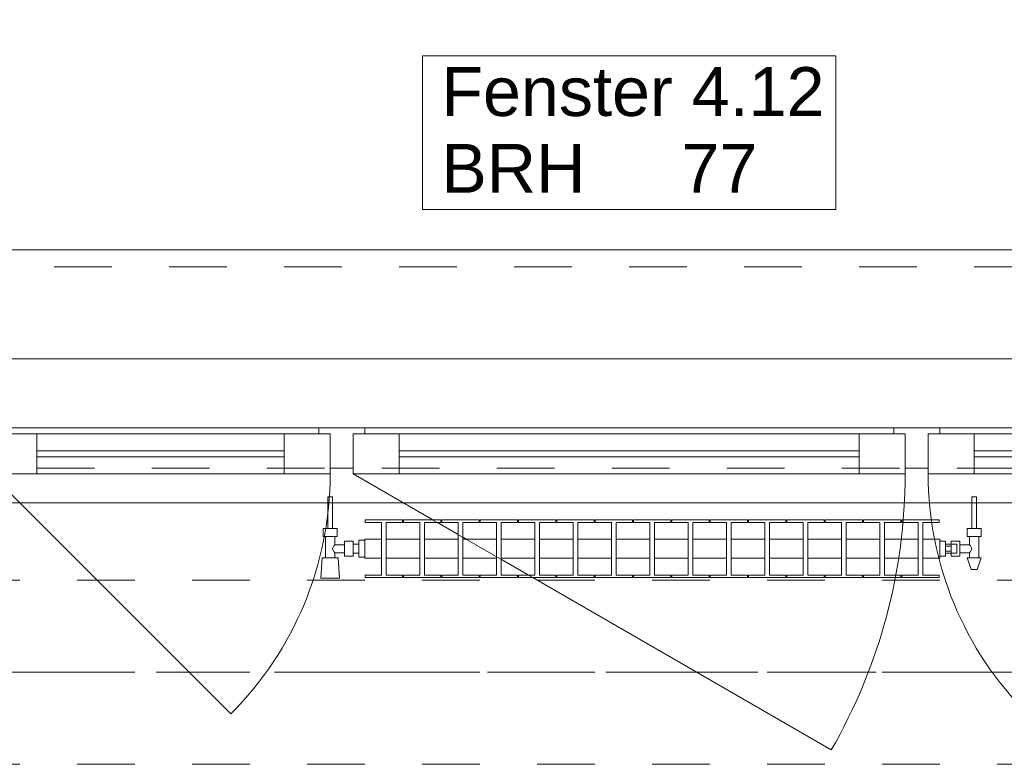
# Model space of a CAD drawing. Header units: metres. Extents: x -3.6 to 90.7, y -11.1 to 18.
# Tile 268 of 656: x 19.3 to 21, y 13 to 14.3. Entities that reach past the tile are written whole.
import ezdxf

# ---------------------------------------------------------------- set-up
doc = ezdxf.new("R2010")
doc.units = ezdxf.units.M
doc.header["$MEASUREMENT"] = 0
for name, pattern in [('Achse', [0.2, 0.1, -0.05, 0, -0.05]), ('Strichlinie doppelt', [0.546806, 0.264583, -0.105833, 0.070556, -0.105833]), ('Strichlinie eng', [0.115, 0.075, -0.04]), ('Untersicht', [0.1, 0.075, -0.025]), ('Wipeout_Contour', [1, 0, -1])]:
    doc.linetypes.add(name, pattern=pattern)
for name, color, linetype in [('152 - Bemaßung_ Beschriftung.Ausbau', 7, 'Continuous'), ('451 - Universal.Achsen Raster', 7, 'Continuous'), ('603 - Struktur.Bodenplatte_ Decke Roh', 7, 'Continuous'), ('604 - Struktur.Wand Aussen', 7, 'Continuous'), ('608 - Struktur.Träger', 7, 'Continuous'), ('650 - Abdeckung.Fußboden Aufbau', 7, 'Continuous'), ('801 - HKLSE.Heizung_ Klima_ Lüftung', 7, 'Continuous'), ('Neubau_653 - Abdeckung.TB Verkofferung', 7, 'Continuous')]:
    doc.layers.add(name, color=color, linetype=linetype)
doc.styles.add('ERSTELLTER_STIL_2', font='txt')
doc.dimstyles.new('ERSTELLTER_STIL__3', dxfattribs={"dimtxt": 0.1, "dimasz": 0.0532, "dimexe": 0.18, "dimexo": 0.0625, "dimgap": 0, "dimtad": 1, "dimtih": 1, "dimtoh": 1, "dimzin": 0, "dimdsep": 46, "dimtxsty": 'ERSTELLTER_STIL_2', "dimblk": 'ARROWHEAD_2', "dimblk1": 'ARROWHEAD_2', "dimblk2": 'ARROWHEAD_2', "dimcen": 0.09, "dimse1": 1, "dimse2": 1, "dimclrd": 7, "dimclre": 7, "dimclrt": 7, "dimazin": 0, "dimtfac": 1, "dimtdec": 4, "dimtmove": 0, "dimatfit": 3, "dimfxl": 1, "dimtolj": 1, "dimtzin": 0, "dimarcsym": 0})

# ---------------------------------------------------------------- blocks, each defined once
blk = doc.blocks.new('*D223')
at = {"layer": '152 - Bemaßung_ Beschriftung.Ausbau', "color": 7, "linetype": 'Continuous', "lineweight": 5}
for p, q in [((19.14, 14.8025), (19.14, 14.9075)), ((21.54, 14.8025), (21.54, 14.9075)), ((19.1602, 14.89), (19.1198, 14.82)), ((21.5602, 14.89), (21.5198, 14.82)), ((19.14, 14.855), (21.54, 14.855))]:
    blk.add_line(p, q, dxfattribs=at)
at = {"layer": '152 - Bemaßung_ Beschriftung.Ausbau', "color": 7, "lineweight": 5, "char_height": 0.1, "attachment_point": 7, "style": 'ERSTELLTER_STIL_2'}
for s, insert in [('\\A1;{\\pql;\\fArial|b0|i0|c0|p38;2,40}', (20.207, 14.875)), ('\\A1;{\\pql;\\fArial|b0|i0|c0|p38;2,01}', (20.207, 14.735))]:
    blk.add_mtext(s, dxfattribs=dict(at, insert=insert))
blk = doc.blocks.new('ARROWHEAD_2')
at = {"color": 0, "linetype": 'Continuous', "lineweight": 0}
for p, q in [((-0.378, -0.655), (0.378, 0.655)), ((0, 0), (-1, 0))]:
    blk.add_line(p, q, dxfattribs=at)
blk = doc.blocks.new('*D260')
at = {"layer": '152 - Bemaßung_ Beschriftung.Ausbau', "color": 7, "linetype": 'Continuous', "lineweight": 5}
for p, q in [((18.6, 15.3025), (18.6, 15.4075)), ((22.05, 15.3025), (22.05, 15.4075)), ((18.6202, 15.39), (18.5798, 15.32)), ((22.0702, 15.39), (22.0298, 15.32)), ((18.6, 15.355), (22.05, 15.355))]:
    blk.add_line(p, q, dxfattribs=at)
at = {"layer": '152 - Bemaßung_ Beschriftung.Ausbau', "color": 7, "lineweight": 5, "char_height": 0.1, "attachment_point": 7, "style": 'ERSTELLTER_STIL_2'}
for s, insert in [('\\A1;{\\pql;\\fArial|b0|i0|c0|p38;3,45}', (20.1161, 15.375)), ('\\A1;{\\pql;\\fArial|b0|i0|c0|p38;15}', (21.878, 15.375))]:
    blk.add_mtext(s, dxfattribs=dict(at, insert=insert))
blk = doc.blocks.new('*D299')
at = {"layer": '152 - Bemaßung_ Beschriftung.Ausbau', "color": 7, "linetype": 'Continuous', "lineweight": 5}
for p, q in [((18.68, 15.8025), (18.68, 15.9075)), ((21.98, 15.8025), (21.98, 15.9075)), ((18.7002, 15.89), (18.6598, 15.82)), ((22.0002, 15.89), (21.9598, 15.82)), ((18.68, 15.855), (21.98, 15.855))]:
    blk.add_line(p, q, dxfattribs=at)
at = {"layer": '152 - Bemaßung_ Beschriftung.Ausbau', "color": 7, "lineweight": 5, "insert": (20.197, 15.875), "char_height": 0.1, "attachment_point": 7, "style": 'ERSTELLTER_STIL_2'}
blk.add_mtext('\\A1;{\\pql;\\fArial|b0|i0|c0|p38;3,30}', dxfattribs=at)

msp = doc.modelspace()

# ---------------------------------------------------------------- linework, layer by layer
at = {"layer": '451 - Universal.Achsen Raster', "color": 160, "linetype": 'Strichlinie doppelt', "lineweight": 9, "true_color": 0x3232ff}
msp.add_line((64.935, 13.15), (-3.175, 13.15), dxfattribs=at)
at = {"layer": '603 - Struktur.Bodenplatte_ Decke Roh', "color": 7, "linetype": 'Continuous', "lineweight": 18, "flags": 128}
msp.add_lwpolyline([(47.48, 13.695), (14.78, 13.695), (14.78, 13.455), (14.78, 13), (14.84, 13), (14.84, 8.585), (13.03, 8.585), (13.03, 8.725), (11.41, 8.725), (11.41, 13), (11.48, 13), (11.48, 13.455), (11.48, 13.695), (-0.015, 13.695), (-0.015, 0.005), (62.275, 0.005)], dxfattribs=at)
at = {"layer": '604 - Struktur.Wand Aussen', "color": 7, "linetype": 'Continuous', "lineweight": 9}
for p, q in [((21.44, 13.885), (19.24, 13.885)), ((19.23, 13.495), (19.6472, 13.0778))]:
    msp.add_line(p, q, dxfattribs=at)
at = {"layer": '604 - Struktur.Wand Aussen', "color": 7, "linetype": 'Strichlinie eng', "lineweight": 9}
msp.add_line((21.44, 13.855), (19.24, 13.855), dxfattribs=at)
at = {"layer": '604 - Struktur.Wand Aussen', "color": 7, "linetype": 'Continuous', "lineweight": 13}
for p, q in [((19.23, 13.565), (19.31, 13.565)), ((19.25, 13.575), (19.8, 13.575)), ((19.31, 13.565), (19.74, 13.565)), ((19.31, 13.565), (19.31, 13.495)), ((19.74, 13.495), (19.74, 13.565)), ((19.74, 13.565), (19.82, 13.565)), ((19.8, 13.565), (19.8, 13.575)), ((19.8, 13.575), (19.84, 13.575)), ((19.82, 13.565), (19.8, 13.565)), ((19.82, 13.505), (19.82, 13.565)), ((19.82, 13.565), (19.82, 13.495)), ((19.84, 13.575), (19.88, 13.575)), ((19.88, 13.565), (19.86, 13.565)), ((19.86, 13.565), (19.86, 13.505)), ((19.86, 13.495), (19.86, 13.565)), ((19.86, 13.565), (19.94, 13.565)), ((19.88, 13.575), (20.8, 13.575)), ((19.88, 13.575), (19.88, 13.565)), ((19.94, 13.565), (20.74, 13.565)), ((19.94, 13.565), (19.94, 13.495)), ((20.74, 13.495), (20.74, 13.565)), ((20.74, 13.565), (20.82, 13.565)), ((20.8, 13.565), (20.8, 13.575)), ((20.8, 13.575), (20.84, 13.575)), ((20.82, 13.565), (20.8, 13.565)), ((20.82, 13.505), (20.82, 13.565)), ((20.82, 13.565), (20.82, 13.495)), ((20.84, 13.575), (20.88, 13.575)), ((20.88, 13.565), (20.86, 13.565)), ((20.86, 13.565), (20.86, 13.505)), ((20.86, 13.495), (20.86, 13.565)), ((20.86, 13.565), (20.94, 13.565)), ((20.88, 13.575), (21.43, 13.575)), ((20.88, 13.575), (20.88, 13.565)), ((20.94, 13.565), (21.37, 13.565)), ((20.94, 13.565), (20.94, 13.495)), ((19.31, 13.535), (19.74, 13.535)), ((19.94, 13.535), (20.74, 13.535)), ((20.94, 13.535), (21.37, 13.535)), ((19.74, 13.525), (19.31, 13.525)), ((20.74, 13.525), (19.94, 13.525)), ((21.37, 13.525), (20.94, 13.525)), ((19.31, 13.495), (19.23, 13.495)), ((19.74, 13.495), (19.31, 13.495)), ((19.82, 13.495), (19.74, 13.495)), ((19.84, 13.505), (19.82, 13.505)), ((19.86, 13.505), (19.84, 13.505)), ((19.94, 13.495), (19.86, 13.495)), ((20.74, 13.495), (19.94, 13.495)), ((20.82, 13.495), (20.74, 13.495)), ((20.84, 13.505), (20.82, 13.505)), ((20.86, 13.505), (20.84, 13.505)), ((20.94, 13.495), (20.86, 13.495)), ((21.37, 13.495), (20.94, 13.495))]:
    msp.add_line(p, q, dxfattribs=at)
at = {"layer": '604 - Struktur.Wand Aussen', "color": 7, "linetype": 'Continuous', "lineweight": 9, "flags": 128}
msp.add_lwpolyline([(19.9806, 13.955), (20.6994, 13.955), (20.6994, 14.0886), (20.6994, 14.2221), (19.9806, 14.2221), (19.9806, 14.0886)], close=True, dxfattribs=at)
at = {"layer": '608 - Struktur.Träger', "color": 7, "linetype": 'Achse', "lineweight": 9}
msp.add_line((14.78, 13.15), (47.48, 13.15), dxfattribs=at)
at = {"layer": '608 - Struktur.Träger', "color": 7, "linetype": 'Untersicht', "lineweight": 13}
msp.add_line((14.78, 12.99), (47.48, 12.99), dxfattribs=at)
at = {"layer": '650 - Abdeckung.Fußboden Aufbau', "color": 7, "linetype": 'Continuous', "lineweight": 13, "flags": 128}
msp.add_lwpolyline([(21.97, 8.22), (22.05, 8.22), (22.05, 12.99), (21.97, 12.99), (21.97, 13.445), (18.69, 13.445), (18.69, 12.99), (18.6, 12.99), (18.6, 8.51)], dxfattribs=at)
at = {"layer": 'Neubau_653 - Abdeckung.TB Verkofferung', "color": 1, "linetype": 'Untersicht', "lineweight": 9}
msp.add_line((15.11, 13.505), (47.24, 13.505), dxfattribs=at)

# ---------------------------------------------------------------- texts
at = {"layer": '604 - Struktur.Wand Aussen', "color": 7, "lineweight": 9, "char_height": 0.085, "style": 'ERSTELLTER_STIL_2'}
for s, insert, attachment_point in [('\\A1;{\\pql;\\pt0;\\fArial|b0|i0|c0|p38;Fenster 4.12}', (20.0132, 14.1164), 7), ('\\A1;{\\pql;\\pt0;\\fArial|b0|i0|c0|p38;}', (20.5599, 14.0886), 1), ('\\A1;{\\pql;\\pt0;\\fArial|b0|i0|c0|p38;BRH}', (20.0132, 14.0691), 1), ('\\A1;{\\pql;\\pt0,0.05;\\fArial|b0|i0|c0|p38;77\\fArial|b0|i0|c0|p38;\\A1{\\H.66x;\\S^  ;}\\fArial|b0|i0|c0|p38;\\fArial|b0|i0|c0|p38;\\A1{\\H.66x;\\S^  ;}}', (20.4309, 14.0691), 1)]:
    msp.add_mtext(s, dxfattribs=dict(at, insert=insert, attachment_point=attachment_point))

# ---------------------------------------------------------------- dimensions: what is measured, and where the dimension line sits
at = {"layer": '152 - Bemaßung_ Beschriftung.Ausbau', "color": 7, "linetype": 'Continuous', "lineweight": 5}
dim = msp.add_linear_dim(base=(21.54, 14.855), p1=(19.14, 13.575), p2=(21.54, 13.575), dimstyle='ERSTELLTER_STIL__3', dxfattribs=at)
dim.commit()
dim.dimension.update_dxf_attribs({"geometry": '*D223', "text_midpoint": (20.3369, 14.925), "dimtype": 160})

# ---------------------------------------------------------------- next in the draw order: wipeouts: each hides what was drawn before it
at = {"color": 254, "linetype": 'Wipeout_Contour', "lineweight": 0, "ltscale": 5947.344481}
msp.add_wipeout([(19.88, 13.3817), (19.88, 13.3483), (19.9092, 13.3483), (19.9092, 13.3192), (19.8808, 13.3192), (19.8808, 13.315), (19.9458, 13.315), (19.9458, 13.3192), (19.9175, 13.3192), (19.9175, 13.3483), (19.9758, 13.3483), (19.9758, 13.3192), (19.9475, 13.3192), (19.9475, 13.315), (20.0125, 13.315), (20.0125, 13.3192), (19.9842, 13.3192), (19.9842, 13.3483), (20.0425, 13.3483), (20.0425, 13.3192), (20.0142, 13.3192), (20.0142, 13.315), (20.0792, 13.315), (20.0792, 13.3192), (20.0508, 13.3192), (20.0508, 13.3483), (20.1092, 13.3483), (20.1092, 13.3192), (20.0808, 13.3192), (20.0808, 13.315), (20.1458, 13.315), (20.1458, 13.3192), (20.1175, 13.3192), (20.1175, 13.3483), (20.1758, 13.3483), (20.1758, 13.3192), (20.1475, 13.3192), (20.1475, 13.315), (20.2125, 13.315), (20.2125, 13.3192), (20.1842, 13.3192), (20.1842, 13.3483), (20.2425, 13.3483), (20.2425, 13.3192), (20.2142, 13.3192), (20.2142, 13.315), (20.2792, 13.315), (20.2792, 13.3192), (20.2508, 13.3192), (20.2508, 13.3483), (20.3092, 13.3483), (20.3092, 13.3192), (20.2808, 13.3192), (20.2808, 13.315), (20.3458, 13.315), (20.3458, 13.3192), (20.3175, 13.3192), (20.3175, 13.3483), (20.3758, 13.3483), (20.3758, 13.3192), (20.3475, 13.3192), (20.3475, 13.315), (20.4125, 13.315), (20.4125, 13.3192), (20.3842, 13.3192), (20.3842, 13.3483), (20.4425, 13.3483), (20.4425, 13.3192), (20.4142, 13.3192), (20.4142, 13.315), (20.4792, 13.315), (20.4792, 13.3192), (20.4508, 13.3192), (20.4508, 13.3483), (20.5092, 13.3483), (20.5092, 13.3192), (20.4808, 13.3192), (20.4808, 13.315), (20.5458, 13.315), (20.5458, 13.3192), (20.5175, 13.3192), (20.5175, 13.3483), (20.5758, 13.3483), (20.5758, 13.3192), (20.5475, 13.3192), (20.5475, 13.315), (20.6125, 13.315), (20.6125, 13.3192), (20.5842, 13.3192), (20.5842, 13.3483), (20.6425, 13.3483), (20.6425, 13.3192), (20.6142, 13.3192), (20.6142, 13.315), (20.6792, 13.315), (20.6792, 13.3192), (20.6508, 13.3192), (20.6508, 13.3483), (20.7092, 13.3483), (20.7092, 13.3192), (20.6808, 13.3192), (20.6808, 13.315), (20.7458, 13.315), (20.7458, 13.3192), (20.7175, 13.3192), (20.7175, 13.3483), (20.7758, 13.3483), (20.7758, 13.3192), (20.7475, 13.3192), (20.7475, 13.315), (20.8125, 13.315), (20.8125, 13.3192), (20.7842, 13.3192), (20.7842, 13.3483), (20.8425, 13.3483), (20.8425, 13.3192), (20.8142, 13.3192), (20.8142, 13.315), (20.8792, 13.315), (20.8792, 13.3192), (20.8508, 13.3192), (20.8508, 13.3483), (20.88, 13.3483), (20.88, 13.3817), (20.8508, 13.3817), (20.8508, 13.4108), (20.8792, 13.4108), (20.8792, 13.415), (20.8142, 13.415), (20.8142, 13.4108), (20.8425, 13.4108), (20.8425, 13.3817), (20.7842, 13.3817), (20.7842, 13.4108), (20.8125, 13.4108), (20.8125, 13.415), (20.7475, 13.415), (20.7475, 13.4108), (20.7758, 13.4108), (20.7758, 13.3817), (20.7175, 13.3817), (20.7175, 13.4108), (20.7458, 13.4108), (20.7458, 13.415), (20.6808, 13.415), (20.6808, 13.4108), (20.7092, 13.4108), (20.7092, 13.3817), (20.6508, 13.3817), (20.6508, 13.4108), (20.6792, 13.4108), (20.6792, 13.415), (20.6142, 13.415), (20.6142, 13.4108), (20.6425, 13.4108), (20.6425, 13.3817), (20.5842, 13.3817), (20.5842, 13.4108), (20.6125, 13.4108), (20.6125, 13.415), (20.5475, 13.415), (20.5475, 13.4108), (20.5758, 13.4108), (20.5758, 13.3817), (20.5175, 13.3817), (20.5175, 13.4108), (20.5458, 13.4108), (20.5458, 13.415), (20.4808, 13.415), (20.4808, 13.4108), (20.5092, 13.4108), (20.5092, 13.3817), (20.4508, 13.3817), (20.4508, 13.4108), (20.4792, 13.4108), (20.4792, 13.415), (20.4142, 13.415), (20.4142, 13.4108), (20.4425, 13.4108), (20.4425, 13.3817), (20.3842, 13.3817), (20.3842, 13.4108), (20.4125, 13.4108), (20.4125, 13.415), (20.3475, 13.415), (20.3475, 13.4108), (20.3758, 13.4108), (20.3758, 13.3817), (20.3175, 13.3817), (20.3175, 13.4108), (20.3458, 13.4108), (20.3458, 13.415), (20.2808, 13.415), (20.2808, 13.4108), (20.3092, 13.4108), (20.3092, 13.3817), (20.2508, 13.3817), (20.2508, 13.4108), (20.2792, 13.4108), (20.2792, 13.415), (20.2142, 13.415), (20.2142, 13.4108), (20.2425, 13.4108), (20.2425, 13.3817), (20.1842, 13.3817), (20.1842, 13.4108), (20.2125, 13.4108), (20.2125, 13.415), (20.1475, 13.415), (20.1475, 13.4108), (20.1758, 13.4108), (20.1758, 13.3817), (20.1175, 13.3817), (20.1175, 13.4108), (20.1458, 13.4108), (20.1458, 13.415), (20.0808, 13.415), (20.0808, 13.4108), (20.1092, 13.4108), (20.1092, 13.3817), (20.0508, 13.3817), (20.0508, 13.4108), (20.0792, 13.4108), (20.0792, 13.415), (20.0142, 13.415), (20.0142, 13.4108), (20.0425, 13.4108), (20.0425, 13.3817), (19.9842, 13.3817), (19.9842, 13.4108), (20.0125, 13.4108), (20.0125, 13.415), (19.9475, 13.415), (19.9475, 13.4108), (19.9758, 13.4108), (19.9758, 13.3817), (19.9175, 13.3817), (19.9175, 13.4108), (19.9458, 13.4108), (19.9458, 13.415), (19.8808, 13.415), (19.8808, 13.4108), (19.9092, 13.4108), (19.9092, 13.3817)], dxfattribs=at).dxf.layer = '801 - HKLSE.Heizung_ Klima_ Lüftung'

# ---------------------------------------------------------------- next in the draw order: linework, layer by layer
at = {"layer": '604 - Struktur.Wand Aussen', "color": 7, "linetype": 'Continuous', "lineweight": 9}
msp.add_arc((19.86, 13.495), 0.96, 330, 0, dxfattribs=at)
at = {"layer": '801 - HKLSE.Heizung_ Klima_ Lüftung', "color": 7, "linetype": 'Continuous', "lineweight": 5}
for p, q in [((19.9092, 13.4108), (19.9092, 13.3192)), ((19.9175, 13.3192), (19.9175, 13.4108)), ((19.9175, 13.4108), (19.9458, 13.4108)), ((19.9458, 13.4108), (19.9458, 13.415)), ((19.9475, 13.415), (19.9475, 13.4108)), ((20.0125, 13.415), (19.9475, 13.415)), ((19.9475, 13.415), (19.9475, 13.4108)), ((19.9475, 13.4108), (19.9758, 13.4108)), ((19.9758, 13.4108), (19.9758, 13.3192)), ((19.9842, 13.3192), (19.9842, 13.4108)), ((19.9842, 13.4108), (20.0125, 13.4108)), ((20.0125, 13.4108), (20.0125, 13.415)), ((20.0125, 13.4108), (20.0125, 13.415)), ((20.0792, 13.415), (20.0142, 13.415)), ((20.0142, 13.415), (20.0142, 13.4108)), ((20.0142, 13.4108), (20.0425, 13.4108)), ((20.0425, 13.4108), (20.0425, 13.3192)), ((20.0508, 13.3192), (20.0508, 13.4108)), ((20.0508, 13.4108), (20.0792, 13.4108)), ((20.0792, 13.4108), (20.0792, 13.415)), ((20.0792, 13.4108), (20.0792, 13.415)), ((20.1458, 13.415), (20.0808, 13.415)), ((20.0808, 13.415), (20.0808, 13.4108)), ((20.0808, 13.4108), (20.1092, 13.4108)), ((20.1092, 13.4108), (20.1092, 13.3192)), ((20.1175, 13.3192), (20.1175, 13.4108)), ((20.1175, 13.4108), (20.1458, 13.4108)), ((20.1458, 13.4108), (20.1458, 13.415)), ((20.1475, 13.415), (20.1475, 13.4108)), ((20.2125, 13.415), (20.1475, 13.415)), ((20.1475, 13.415), (20.1475, 13.4108)), ((20.1475, 13.4108), (20.1758, 13.4108)), ((20.1758, 13.4108), (20.1758, 13.3192)), ((20.1842, 13.3192), (20.1842, 13.4108)), ((20.1842, 13.4108), (20.2125, 13.4108)), ((20.2125, 13.4108), (20.2125, 13.415)), ((20.2125, 13.4108), (20.2125, 13.415)), ((20.2792, 13.415), (20.2142, 13.415)), ((20.2142, 13.415), (20.2142, 13.4108)), ((20.2142, 13.4108), (20.2425, 13.4108)), ((20.2425, 13.4108), (20.2425, 13.3192)), ((20.2508, 13.3192), (20.2508, 13.4108)), ((20.2508, 13.4108), (20.2792, 13.4108)), ((20.2792, 13.4108), (20.2792, 13.415)), ((20.2808, 13.415), (20.2808, 13.4108)), ((20.3458, 13.415), (20.2808, 13.415)), ((20.2808, 13.415), (20.2808, 13.4108)), ((20.2808, 13.4108), (20.3092, 13.4108)), ((20.3092, 13.4108), (20.3092, 13.3192)), ((20.3175, 13.3192), (20.3175, 13.4108)), ((20.3175, 13.4108), (20.3458, 13.4108)), ((20.3458, 13.4108), (20.3458, 13.415)), ((20.4125, 13.415), (20.3475, 13.415)), ((20.3475, 13.415), (20.3475, 13.4108)), ((20.3475, 13.4108), (20.3758, 13.4108)), ((20.3758, 13.4108), (20.3758, 13.3192)), ((20.3842, 13.3192), (20.3842, 13.4108)), ((20.3842, 13.4108), (20.4125, 13.4108)), ((20.4125, 13.4108), (20.4125, 13.415)), ((20.4125, 13.4108), (20.4125, 13.415)), ((20.4792, 13.415), (20.4142, 13.415)), ((20.4142, 13.415), (20.4142, 13.4108)), ((20.4142, 13.4108), (20.4425, 13.4108)), ((20.4425, 13.4108), (20.4425, 13.3192)), ((20.4508, 13.3192), (20.4508, 13.4108)), ((20.4508, 13.4108), (20.4792, 13.4108)), ((20.4792, 13.4108), (20.4792, 13.415)), ((20.4792, 13.4108), (20.4792, 13.415)), ((20.4808, 13.415), (20.4808, 13.4108)), ((20.5458, 13.415), (20.4808, 13.415)), ((20.4808, 13.415), (20.4808, 13.4108)), ((20.4808, 13.4108), (20.5092, 13.4108)), ((20.5092, 13.4108), (20.5092, 13.3192)), ((20.5175, 13.3192), (20.5175, 13.4108)), ((20.5175, 13.4108), (20.5458, 13.4108)), ((20.5458, 13.4108), (20.5458, 13.415)), ((20.6125, 13.415), (20.5475, 13.415)), ((20.5475, 13.415), (20.5475, 13.4108)), ((20.5475, 13.4108), (20.5758, 13.4108)), ((20.5758, 13.4108), (20.5758, 13.3192)), ((20.5842, 13.3192), (20.5842, 13.4108)), ((20.5842, 13.4108), (20.6125, 13.4108)), ((20.6125, 13.4108), (20.6125, 13.415)), ((20.6792, 13.415), (20.6142, 13.415)), ((20.6142, 13.415), (20.6142, 13.4108)), ((20.6142, 13.4108), (20.6425, 13.4108)), ((20.6425, 13.4108), (20.6425, 13.3192)), ((20.6508, 13.3192), (20.6508, 13.4108)), ((20.6508, 13.4108), (20.6792, 13.4108)), ((20.6792, 13.4108), (20.6792, 13.415)), ((20.6792, 13.4108), (20.6792, 13.415)), ((20.6808, 13.415), (20.6808, 13.4108)), ((20.7458, 13.415), (20.6808, 13.415)), ((20.6808, 13.415), (20.6808, 13.4108)), ((20.6808, 13.4108), (20.7092, 13.4108)), ((20.7092, 13.4108), (20.7092, 13.3192)), ((20.7175, 13.3192), (20.7175, 13.4108)), ((20.7175, 13.4108), (20.7458, 13.4108)), ((20.7458, 13.4108), (20.7458, 13.415)), ((20.7475, 13.415), (20.7475, 13.4108)), ((20.8125, 13.415), (20.7475, 13.415)), ((20.7475, 13.415), (20.7475, 13.4108)), ((20.7475, 13.4108), (20.7758, 13.4108)), ((20.7758, 13.4108), (20.7758, 13.3192)), ((20.7842, 13.3192), (20.7842, 13.4108)), ((20.7842, 13.4108), (20.8125, 13.4108)), ((20.8125, 13.4108), (20.8125, 13.415)), ((20.8125, 13.4108), (20.8125, 13.415)), ((20.8142, 13.415), (20.8142, 13.4108)), ((20.8142, 13.415), (20.8142, 13.4108)), ((20.8142, 13.4108), (20.8425, 13.4108)), ((20.8425, 13.4108), (20.8425, 13.3192)), ((20.8508, 13.3192), (20.8508, 13.4108)), ((19.9175, 13.3817), (19.9758, 13.3817)), ((19.9842, 13.3817), (20.0425, 13.3817)), ((20.0508, 13.3817), (20.1092, 13.3817)), ((20.1175, 13.3817), (20.1758, 13.3817)), ((20.1842, 13.3817), (20.2425, 13.3817)), ((20.2508, 13.3817), (20.3092, 13.3817)), ((20.3175, 13.3817), (20.3758, 13.3817)), ((20.3842, 13.3817), (20.4425, 13.3817)), ((20.4508, 13.3817), (20.5092, 13.3817)), ((20.5175, 13.3817), (20.5758, 13.3817)), ((20.5842, 13.3817), (20.6425, 13.3817)), ((20.6508, 13.3817), (20.7092, 13.3817)), ((20.7175, 13.3817), (20.7758, 13.3817)), ((20.7842, 13.3817), (20.8425, 13.3817)), ((19.9175, 13.3483), (19.9758, 13.3483)), ((19.9842, 13.3483), (20.0425, 13.3483)), ((20.0508, 13.3483), (20.1092, 13.3483)), ((20.1175, 13.3483), (20.1758, 13.3483)), ((20.1842, 13.3483), (20.2425, 13.3483)), ((20.2508, 13.3483), (20.3092, 13.3483)), ((20.3175, 13.3483), (20.3758, 13.3483)), ((20.3842, 13.3483), (20.4425, 13.3483)), ((20.4508, 13.3483), (20.5092, 13.3483)), ((20.5175, 13.3483), (20.5758, 13.3483)), ((20.5842, 13.3483), (20.6425, 13.3483)), ((20.6508, 13.3483), (20.7092, 13.3483)), ((20.7175, 13.3483), (20.7758, 13.3483)), ((20.7842, 13.3483), (20.8425, 13.3483)), ((19.9458, 13.3192), (19.9175, 13.3192)), ((19.9458, 13.315), (19.9458, 13.3192)), ((19.9475, 13.3192), (19.9475, 13.315)), ((19.9758, 13.3192), (19.9475, 13.3192)), ((19.9475, 13.3192), (19.9475, 13.315)), ((19.9475, 13.315), (20.0125, 13.315)), ((19.9475, 13.315), (20.0125, 13.315)), ((20.0125, 13.3192), (19.9842, 13.3192)), ((20.0125, 13.315), (20.0125, 13.3192)), ((20.0125, 13.315), (20.0125, 13.3192)), ((20.0425, 13.3192), (20.0142, 13.3192)), ((20.0142, 13.3192), (20.0142, 13.315)), ((20.0142, 13.315), (20.0792, 13.315)), ((20.0142, 13.315), (20.0792, 13.315)), ((20.0792, 13.3192), (20.0508, 13.3192)), ((20.0792, 13.315), (20.0792, 13.3192)), ((20.0792, 13.315), (20.0792, 13.3192)), ((20.1092, 13.3192), (20.0808, 13.3192)), ((20.0808, 13.3192), (20.0808, 13.315)), ((20.0808, 13.315), (20.1458, 13.315)), ((20.0808, 13.315), (20.1458, 13.315)), ((20.1458, 13.3192), (20.1175, 13.3192)), ((20.1458, 13.315), (20.1458, 13.3192)), ((20.1475, 13.3192), (20.1475, 13.315)), ((20.1758, 13.3192), (20.1475, 13.3192)), ((20.1475, 13.3192), (20.1475, 13.315)), ((20.1475, 13.315), (20.2125, 13.315)), ((20.1475, 13.315), (20.2125, 13.315)), ((20.2125, 13.3192), (20.1842, 13.3192)), ((20.2125, 13.315), (20.2125, 13.3192)), ((20.2125, 13.315), (20.2125, 13.3192)), ((20.2425, 13.3192), (20.2142, 13.3192)), ((20.2142, 13.3192), (20.2142, 13.315)), ((20.2142, 13.315), (20.2792, 13.315)), ((20.2142, 13.315), (20.2792, 13.315)), ((20.2792, 13.3192), (20.2508, 13.3192)), ((20.2792, 13.315), (20.2792, 13.3192)), ((20.2808, 13.3192), (20.2808, 13.315)), ((20.3092, 13.3192), (20.2808, 13.3192)), ((20.2808, 13.3192), (20.2808, 13.315)), ((20.2808, 13.315), (20.3458, 13.315)), ((20.2808, 13.315), (20.3458, 13.315)), ((20.3458, 13.3192), (20.3175, 13.3192)), ((20.3458, 13.315), (20.3458, 13.3192)), ((20.3758, 13.3192), (20.3475, 13.3192)), ((20.3475, 13.3192), (20.3475, 13.315)), ((20.3475, 13.315), (20.4125, 13.315)), ((20.3475, 13.315), (20.4125, 13.315)), ((20.4125, 13.3192), (20.3842, 13.3192)), ((20.4125, 13.315), (20.4125, 13.3192)), ((20.4125, 13.315), (20.4125, 13.3192)), ((20.4425, 13.3192), (20.4142, 13.3192)), ((20.4142, 13.3192), (20.4142, 13.315)), ((20.4142, 13.315), (20.4792, 13.315)), ((20.4142, 13.315), (20.4792, 13.315)), ((20.4792, 13.3192), (20.4508, 13.3192)), ((20.4792, 13.315), (20.4792, 13.3192)), ((20.4792, 13.315), (20.4792, 13.3192)), ((20.4808, 13.3192), (20.4808, 13.315)), ((20.5092, 13.3192), (20.4808, 13.3192)), ((20.4808, 13.3192), (20.4808, 13.315)), ((20.4808, 13.315), (20.5458, 13.315)), ((20.4808, 13.315), (20.5458, 13.315)), ((20.5458, 13.3192), (20.5175, 13.3192)), ((20.5458, 13.315), (20.5458, 13.3192)), ((20.5758, 13.3192), (20.5475, 13.3192)), ((20.5475, 13.3192), (20.5475, 13.315)), ((20.5475, 13.315), (20.6125, 13.315)), ((20.5475, 13.315), (20.6125, 13.315)), ((20.6125, 13.3192), (20.5842, 13.3192)), ((20.6125, 13.315), (20.6125, 13.3192)), ((20.6425, 13.3192), (20.6142, 13.3192)), ((20.6142, 13.3192), (20.6142, 13.315)), ((20.6142, 13.315), (20.6792, 13.315)), ((20.6142, 13.315), (20.6792, 13.315)), ((20.6792, 13.3192), (20.6508, 13.3192)), ((20.6792, 13.315), (20.6792, 13.3192)), ((20.6792, 13.315), (20.6792, 13.3192)), ((20.6808, 13.3192), (20.6808, 13.315)), ((20.7092, 13.3192), (20.6808, 13.3192)), ((20.6808, 13.3192), (20.6808, 13.315)), ((20.6808, 13.315), (20.7458, 13.315)), ((20.6808, 13.315), (20.7458, 13.315)), ((20.7458, 13.3192), (20.7175, 13.3192)), ((20.7458, 13.315), (20.7458, 13.3192)), ((20.7475, 13.3192), (20.7475, 13.315)), ((20.7758, 13.3192), (20.7475, 13.3192)), ((20.7475, 13.3192), (20.7475, 13.315)), ((20.7475, 13.315), (20.8125, 13.315)), ((20.7475, 13.315), (20.8125, 13.315)), ((20.8125, 13.3192), (20.7842, 13.3192)), ((20.8125, 13.315), (20.8125, 13.3192)), ((20.8125, 13.315), (20.8125, 13.3192)), ((20.8142, 13.3192), (20.8142, 13.315)), ((20.8425, 13.3192), (20.8142, 13.3192)), ((20.8142, 13.3192), (20.8142, 13.315)), ((20.8142, 13.315), (20.8792, 13.315)), ((20.8142, 13.315), (20.8792, 13.315)), ((20.8792, 13.3192), (20.8508, 13.3192)), ((20.8792, 13.315), (20.8792, 13.3192))]:
    msp.add_line(p, q, dxfattribs=at)

# ---------------------------------------------------------------- next in the draw order: wipeouts: each hides what was drawn before it
at = {"color": 254, "linetype": 'Wipeout_Contour', "lineweight": 0, "ltscale": 765.278719}
msp.add_wipeout([(19.88, 13.3503), (19.88, 13.3797), (19.87, 13.3797), (19.87, 13.373), (19.86, 13.373), (19.86, 13.378), (19.845, 13.378), (19.845, 13.372), (19.828, 13.372), (19.828, 13.386), (19.832, 13.386), (19.832, 13.4), (19.824, 13.4), (19.824, 13.455), (19.816, 13.455), (19.816, 13.4), (19.808, 13.4), (19.808, 13.386), (19.812, 13.386), (19.812, 13.349), (19.806, 13.349), (19.804, 13.314), (19.836, 13.314), (19.834, 13.349), (19.828, 13.349), (19.828, 13.358), (19.845, 13.358), (19.845, 13.352), (19.86, 13.352), (19.86, 13.357), (19.87, 13.357), (19.87, 13.3503)], dxfattribs=at).dxf.layer = '801 - HKLSE.Heizung_ Klima_ Lüftung'
at = {"color": 254, "linetype": 'Wipeout_Contour', "lineweight": 0, "ltscale": 790.072269}
msp.add_wipeout([(20.88, 13.352), (20.89, 13.352), (20.89, 13.357), (20.9, 13.357), (20.9, 13.352), (20.915, 13.352), (20.915, 13.358), (20.932, 13.358), (20.932, 13.349), (20.928, 13.349), (20.935, 13.329), (20.945, 13.329), (20.952, 13.349), (20.948, 13.349), (20.948, 13.386), (20.952, 13.386), (20.952, 13.4), (20.944, 13.4), (20.944, 13.455), (20.936, 13.455), (20.936, 13.4), (20.928, 13.4), (20.928, 13.386), (20.932, 13.386), (20.932, 13.372), (20.915, 13.372), (20.915, 13.378), (20.9, 13.378), (20.9, 13.373), (20.89, 13.373), (20.89, 13.378), (20.88, 13.378)], dxfattribs=at).dxf.layer = '801 - HKLSE.Heizung_ Klima_ Lüftung'

# ---------------------------------------------------------------- next in the draw order: linework, layer by layer
at = {"layer": '604 - Struktur.Wand Aussen', "color": 7, "linetype": 'Continuous', "lineweight": 9}
for p, q in [((19.86, 13.495), (20.6914, 13.015)), ((21.53, 13.445), (19.15, 13.445))]:
    msp.add_line(p, q, dxfattribs=at)
at = {"layer": '604 - Struktur.Wand Aussen', "color": 7, "linetype": 'Strichlinie eng', "lineweight": 9}
msp.add_line((21.53, 13.445), (19.15, 13.445), dxfattribs=at)
at = {"layer": '604 - Struktur.Wand Aussen', "color": 7, "linetype": 'Continuous', "lineweight": 9}
for centre, start, end in [((19.23, 13.495), 315, 0), ((21.45, 13.495), 180, 225)]:
    msp.add_arc(centre, 0.59, start, end, dxfattribs=at)
at = {"layer": '608 - Struktur.Träger', "color": 7, "linetype": 'Untersicht', "lineweight": 13}
msp.add_line((14.78, 13.31), (47.48, 13.31), dxfattribs=at)
at = {"layer": '801 - HKLSE.Heizung_ Klima_ Lüftung', "color": 7, "linetype": 'Continuous', "lineweight": 5}
for p, q in [((19.8172, 13.455), (19.816, 13.455)), ((19.816, 13.455), (19.816, 13.4)), ((19.82, 13.455), (19.8172, 13.455)), ((19.8228, 13.455), (19.82, 13.455)), ((19.824, 13.455), (19.8228, 13.455)), ((19.824, 13.455), (19.824, 13.4)), ((20.936, 13.455), (20.9372, 13.455)), ((20.936, 13.455), (20.936, 13.4)), ((20.9372, 13.455), (20.94, 13.455)), ((20.94, 13.455), (20.9428, 13.455)), ((20.9428, 13.455), (20.944, 13.455)), ((20.944, 13.455), (20.944, 13.4)), ((19.8808, 13.415), (19.8808, 13.4108)), ((19.9458, 13.415), (19.8808, 13.415)), ((19.8808, 13.415), (19.8808, 13.4108)), ((19.8808, 13.4108), (19.9092, 13.4108)), ((20.8792, 13.415), (20.8142, 13.415)), ((20.8508, 13.4108), (20.8792, 13.4108)), ((20.8792, 13.4108), (20.8792, 13.415)), ((19.814, 13.4), (19.808, 13.4)), ((19.808, 13.4), (19.808, 13.386)), ((19.826, 13.4), (19.814, 13.4)), ((19.8172, 13.4), (19.816, 13.4)), ((19.82, 13.4), (19.8172, 13.4)), ((19.8228, 13.4), (19.82, 13.4)), ((19.824, 13.4), (19.8228, 13.4)), ((19.832, 13.4), (19.826, 13.4)), ((19.832, 13.4), (19.832, 13.386)), ((20.928, 13.4), (20.934, 13.4)), ((20.928, 13.4), (20.928, 13.386)), ((20.934, 13.4), (20.946, 13.4)), ((20.936, 13.4), (20.9372, 13.4)), ((20.9372, 13.4), (20.94, 13.4)), ((20.94, 13.4), (20.9428, 13.4)), ((20.9428, 13.4), (20.944, 13.4)), ((20.946, 13.4), (20.952, 13.4)), ((20.952, 13.4), (20.952, 13.386)), ((19.814, 13.386), (19.808, 13.386)), ((19.812, 13.386), (19.812, 13.349)), ((19.826, 13.386), (19.814, 13.386)), ((19.832, 13.386), (19.826, 13.386)), ((19.828, 13.386), (19.828, 13.372)), ((19.845, 13.378), (19.845, 13.3715)), ((19.845, 13.378), (19.86, 13.378)), ((19.86, 13.378), (19.86, 13.3715)), ((19.87, 13.3797), (19.87, 13.365)), ((19.87, 13.3797), (19.88, 13.3797)), ((19.87, 13.3797), (19.87, 13.365)), ((19.87, 13.3797), (19.88, 13.3797)), ((19.88, 13.3817), (19.88, 13.3768)), ((19.88, 13.3817), (19.9092, 13.3817)), ((19.88, 13.3768), (19.88, 13.365)), ((20.8508, 13.3817), (20.88, 13.3817)), ((20.88, 13.3817), (20.88, 13.3768)), ((20.88, 13.378), (20.89, 13.378)), ((20.88, 13.3768), (20.88, 13.365)), ((20.89, 13.378), (20.89, 13.365)), ((20.9, 13.373), (20.9, 13.378)), ((20.9, 13.378), (20.9, 13.3715)), ((20.915, 13.378), (20.9, 13.378)), ((20.915, 13.378), (20.915, 13.3715)), ((20.928, 13.386), (20.934, 13.386)), ((20.932, 13.386), (20.932, 13.372)), ((20.934, 13.386), (20.946, 13.386)), ((20.946, 13.386), (20.952, 13.386)), ((20.948, 13.386), (20.948, 13.349)), ((19.8253, 13.3679), (19.8239, 13.365)), ((19.8239, 13.365), (19.8253, 13.3621)), ((19.8263, 13.3699), (19.8258, 13.3689)), ((19.8258, 13.3611), (19.8263, 13.3601)), ((19.828, 13.372), (19.8263, 13.3699)), ((19.8263, 13.3601), (19.828, 13.358)), ((19.828, 13.372), (19.845, 13.372)), ((19.828, 13.358), (19.828, 13.349)), ((19.828, 13.358), (19.845, 13.358)), ((19.845, 13.3715), (19.845, 13.3585)), ((19.845, 13.3585), (19.845, 13.352)), ((19.86, 13.373), (19.87, 13.373)), ((19.86, 13.3715), (19.86, 13.3585)), ((19.86, 13.3585), (19.86, 13.352)), ((19.86, 13.357), (19.87, 13.357)), ((19.87, 13.373), (19.87, 13.3707)), ((19.87, 13.3707), (19.87, 13.365)), ((19.87, 13.365), (19.87, 13.3503)), ((19.87, 13.365), (19.87, 13.3503)), ((19.87, 13.365), (19.87, 13.3593)), ((19.87, 13.3593), (19.87, 13.357)), ((19.88, 13.365), (19.88, 13.3532)), ((20.88, 13.365), (20.88, 13.3532)), ((20.9, 13.373), (20.89, 13.373)), ((20.89, 13.3693), (20.9, 13.3693)), ((20.89, 13.365), (20.89, 13.352)), ((20.89, 13.3607), (20.9, 13.3607)), ((20.9, 13.357), (20.89, 13.357)), ((20.9, 13.373), (20.9, 13.3707)), ((20.9, 13.373), (20.91, 13.373)), ((20.9, 13.373), (20.9, 13.3707)), ((20.9, 13.3715), (20.9, 13.3693)), ((20.9, 13.3707), (20.9, 13.365)), ((20.9, 13.3707), (20.9, 13.3693)), ((20.9, 13.3693), (20.9, 13.365)), ((20.9, 13.365), (20.9, 13.3607)), ((20.9, 13.365), (20.9, 13.3593)), ((20.9, 13.3607), (20.9, 13.3585)), ((20.9, 13.3607), (20.9, 13.3593)), ((20.9, 13.3593), (20.9, 13.357)), ((20.9, 13.3593), (20.9, 13.357)), ((20.9, 13.3585), (20.9, 13.352)), ((20.9, 13.357), (20.91, 13.357)), ((20.9, 13.352), (20.9, 13.357)), ((20.91, 13.373), (20.91, 13.3707)), ((20.91, 13.3707), (20.91, 13.365)), ((20.91, 13.365), (20.91, 13.3593)), ((20.91, 13.3593), (20.91, 13.357)), ((20.932, 13.372), (20.915, 13.372)), ((20.915, 13.3715), (20.915, 13.3585)), ((20.915, 13.3585), (20.915, 13.352)), ((20.932, 13.358), (20.915, 13.358)), ((20.932, 13.372), (20.9337, 13.3699)), ((20.9337, 13.3601), (20.932, 13.358)), ((20.932, 13.358), (20.932, 13.349)), ((20.9337, 13.3699), (20.9342, 13.3689)), ((20.9342, 13.3611), (20.9337, 13.3601)), ((20.9347, 13.3679), (20.9361, 13.365)), ((20.9361, 13.365), (20.9347, 13.3621)), ((19.806, 13.349), (19.804, 13.314)), ((19.8101, 13.349), (19.806, 13.349)), ((19.82, 13.349), (19.8101, 13.349)), ((19.8299, 13.349), (19.82, 13.349)), ((19.834, 13.349), (19.8299, 13.349)), ((19.834, 13.349), (19.836, 13.314)), ((19.845, 13.352), (19.86, 13.352)), ((19.87, 13.3503), (19.88, 13.3503)), ((19.87, 13.3503), (19.88, 13.3503)), ((19.87, 13.3503), (19.88, 13.3503)), ((19.87, 13.3503), (19.88, 13.3503)), ((19.88, 13.3532), (19.88, 13.3483)), ((19.88, 13.3483), (19.9092, 13.3483)), ((20.8508, 13.3483), (20.88, 13.3483)), ((20.88, 13.3532), (20.88, 13.3483)), ((20.88, 13.352), (20.89, 13.352)), ((20.88, 13.352), (20.89, 13.352)), ((20.88, 13.352), (20.89, 13.352)), ((20.88, 13.352), (20.89, 13.352)), ((20.915, 13.352), (20.9, 13.352)), ((20.928, 13.349), (20.9315, 13.349)), ((20.928, 13.349), (20.935, 13.329)), ((20.9315, 13.349), (20.94, 13.349)), ((20.94, 13.349), (20.9485, 13.349)), ((20.952, 13.349), (20.945, 13.329)), ((20.9485, 13.349), (20.952, 13.349)), ((20.935, 13.329), (20.9365, 13.329)), ((20.9365, 13.329), (20.94, 13.329)), ((20.94, 13.329), (20.9435, 13.329)), ((20.9435, 13.329), (20.945, 13.329)), ((19.8087, 13.314), (19.804, 13.314)), ((19.804, 13.314), (19.8087, 13.314)), ((19.82, 13.314), (19.8087, 13.314)), ((19.8087, 13.314), (19.82, 13.314)), ((19.8313, 13.314), (19.82, 13.314)), ((19.82, 13.314), (19.8313, 13.314)), ((19.8313, 13.314), (19.836, 13.314)), ((19.836, 13.314), (19.8313, 13.314)), ((19.8808, 13.3192), (19.8808, 13.315)), ((19.9092, 13.3192), (19.8808, 13.3192)), ((19.8808, 13.3192), (19.8808, 13.315)), ((19.8808, 13.315), (19.9458, 13.315)), ((19.8808, 13.315), (19.9458, 13.315))]:
    msp.add_line(p, q, dxfattribs=at)

# ---------------------------------------------------------------- next in the draw order: dimensions: what is measured, and where the dimension line sits
at = {"layer": '152 - Bemaßung_ Beschriftung.Ausbau', "color": 7, "linetype": 'Continuous', "lineweight": 5}
for base, p1, p2, picture, middle in [((21.98, 15.855), (18.68, 13), (21.98, 13), '*D299', (20.3268, 15.925)), ((22.05, 15.355), (18.6, 10.75), (22.05, 10.61), '*D260', (20.246, 15.425))]:
    dim = msp.add_linear_dim(base=base, p1=p1, p2=p2, dimstyle='ERSTELLTER_STIL__3', dxfattribs=at)
    dim.commit()
    dim.dimension.update_dxf_attribs({"geometry": picture, "text_midpoint": middle, "dimtype": 160})

doc.saveas('drawing.dxf')
